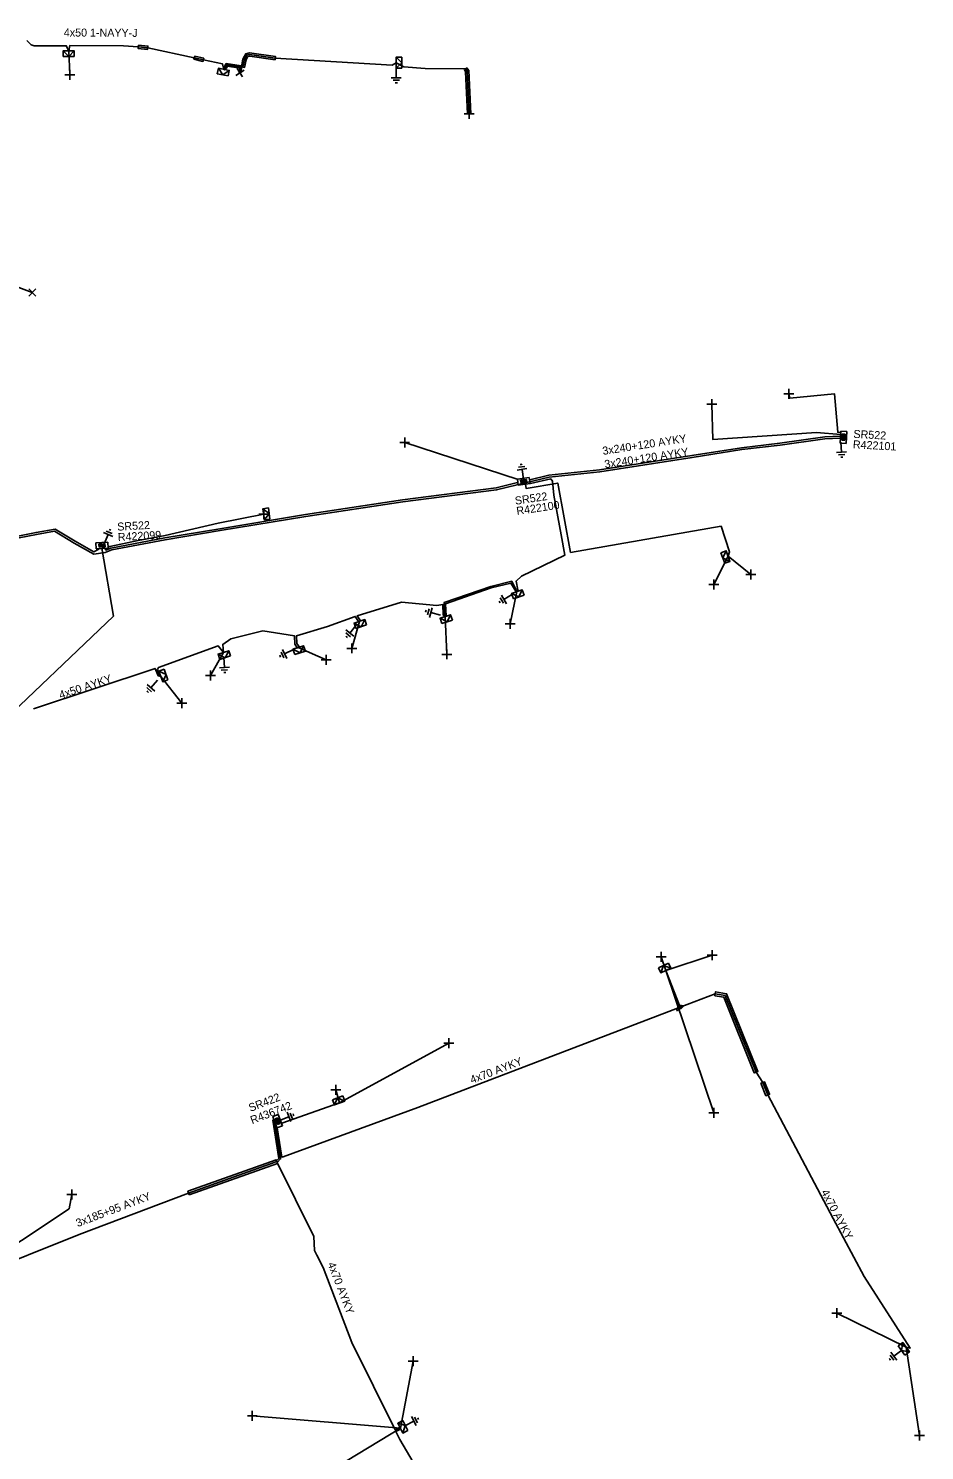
# Model space of a CAD drawing. Extents: x -540466 to -537383, y -1184038 to -1179972.
# Drawn here: x -538593.3 to -538481.3, y -1180504.7 to -1180327 of the extents above; entities that cross this region are included whole.
import ezdxf

# ---------------------------------------------------------------- set-up
doc = ezdxf.new("R2010")
doc.units = 0
for name, color, linetype in [('Vrstva 1', 7, 'Continuous'), ('Vrstva 14', 7, 'Continuous'), ('Vrstva 15', 7, 'Continuous'), ('Vrstva 19', 7, 'Continuous'), ('Vrstva 20', 7, 'Continuous'), ('Vrstva 28', 7, 'Continuous'), ('Vrstva 29', 7, 'Continuous'), ('Vrstva 30', 7, 'Continuous'), ('Vrstva 31', 7, 'Continuous'), ('Vrstva 34', 7, 'Continuous'), ('Vrstva 4', 7, 'Continuous'), ('Vrstva 5', 7, 'Continuous'), ('Vrstva 52', 7, 'Continuous'), ('Vrstva 59', 7, 'Continuous'), ('Vrstva 6', 7, 'Continuous'), ('Vrstva 8', 7, 'Continuous'), ('Vrstva 9', 7, 'Continuous')]:
    doc.layers.add(name, color=color, linetype=linetype)

# ---------------------------------------------------------------- blocks, each defined once
blk = doc.blocks.new('NN880')
at = {"layer": 'Vrstva 4'}
for points in [[(0, 0.25), (-0.5, 0)], [(0, 0.18), (-0.37, 0)], [(0, 0.12), (-0.25, 0)], [(0, 0.06), (-0.12, 0)], [(0.5, 0), (0, 0.25)], [(0.38, 0), (0, 0.18)], [(0.25, 0), (0, 0.12)], [(0.13, 0), (0, 0.06)], [(-0.57, -0.13), (-0.44, -0.13)], [(-0.5, 0), (0, -0.25)], [(-0.5, -0.13), (-0.5, -0.33)], [(-0.37, 0), (0, -0.19)], [(-0.25, 0), (0, -0.13)], [(-0.12, 0), (0, -0.06)], [(0, -0.25), (0.5, 0)], [(0, -0.19), (0.38, 0)], [(0, -0.13), (0.25, 0)], [(0, -0.06), (0.13, 0)]]:
    blk.add_lwpolyline(points, dxfattribs=at)
blk = doc.blocks.new('NN800')
at = {"layer": 'Vrstva 1'}
for points in [[(-0.44, 0.44), (0.44, -0.44)], [(-0.44, -0.44), (0.44, 0.44)]]:
    blk.add_lwpolyline(points, dxfattribs=at)
blk = doc.blocks.new('NN620')
at = {"layer": 'Vrstva 8'}
for points in [[(0.75, 0), (-0.75, 0)], [(-0.75, 0), (-0.75, -0.75)], [(0.75, -0.75), (0.75, 0)], [(-0.75, -0.75), (0.75, -0.75)], [(0.37, -0.18), (-0.38, -0.18)], [(-0.38, -0.18), (-0.38, -0.56)], [(-0.38, -0.56), (0.37, -0.56)], [(0.32, -0.23), (-0.33, -0.23)], [(-0.33, -0.23), (-0.33, -0.51)], [(-0.33, -0.51), (0.32, -0.51)], [(0.27, -0.27), (-0.28, -0.27)], [(-0.28, -0.27), (-0.28, -0.46)], [(-0.28, -0.46), (0.27, -0.46)], [(0.23, -0.32), (-0.23, -0.32)], [(-0.23, -0.32), (-0.23, -0.42)], [(-0.23, -0.42), (0.23, -0.42)], [(-0.19, -0.37), (0.19, -0.37)], [(0.23, -0.42), (0.23, -0.32)], [(0.27, -0.46), (0.27, -0.27)], [(0.32, -0.51), (0.32, -0.23)], [(0.37, -0.56), (0.37, -0.18)]]:
    blk.add_lwpolyline(points, dxfattribs=at)
blk = doc.blocks.new('NN630')
at = {"layer": 'Vrstva 9'}
for points in [[(0, -0.7), (-0.7, 0)], [(-0.7, -0.7), (-0.7, 0), (0.7, 0), (0.7, -0.7)], [(-0.7, -0.7), (0.7, -0.7)], [(0, -0.7), (0.7, 0)]]:
    blk.add_lwpolyline(points, dxfattribs=at)
blk = doc.blocks.new('NN810')
at = {"layer": 'Vrstva 14'}
for points in [[(0, -0.64), (0, -1.89)], [(0.63, -1.89), (-0.62, -1.89)], [(0.39, -2.2), (-0.4, -2.2)], [(0, -2.52), (-0.12, -2.52)], [(0.14, -2.52), (0, -2.52)]]:
    blk.add_lwpolyline(points, dxfattribs=at)

msp = doc.modelspace()

# ---------------------------------------------------------------- linework, layer by layer
at = {"layer": 'Vrstva 20'}
for points in [[(-538579.54, -1180329.08), (-538578.36, -1180329.2), (-538578.4, -1180329.6), (-538579.58, -1180329.48)], [(-538572.51, -1180330.45), (-538571.38, -1180330.72), (-538571.48, -1180331.1), (-538572.61, -1180330.83)], [(-538566.68, -1180331.78), (-538566.5, -1180330.81), (-538566.1, -1180330.89), (-538566.28, -1180331.86)], [(-538562.47, -1180330.9), (-538565.64, -1180330.44), (-538565.87, -1180330.5), (-538566.13, -1180330.95), (-538566.47, -1180330.75), (-538566.13, -1180330.14), (-538565.66, -1180330.04), (-538562.41, -1180330.5)], [(-538568.93, -1180332.02), (-538568.74, -1180331.88), (-538568.51, -1180331.49), (-538566.64, -1180331.78), (-538566.76, -1180332.54), (-538566.96, -1180332.5), (-538566.87, -1180331.94), (-538568.41, -1180331.71), (-538568.59, -1180332.01), (-538568.81, -1180332.18)], [(-538538.5, -1180331.92), (-538538.26, -1180332.25), (-538538.03, -1180337.65), (-538538.43, -1180337.67), (-538538.66, -1180332.39), (-538538.82, -1180332.14)], [(-538507.52, -1180447.88), (-538507.44, -1180447.38), (-538506.07, -1180447.62), (-538502.15, -1180457.34), (-538502.61, -1180457.52), (-538506.43, -1180448.06)], [(-538501.78, -1180458.82), (-538501.32, -1180458.64), (-538500.7, -1180460.19), (-538501.16, -1180460.37)], [(-538573.2, -1180472.78), (-538573.36, -1180472.31), (-538562.33, -1180468.38), (-538562.17, -1180468.85)]]:
    msp.add_lwpolyline(points, close=True, dxfattribs=at)
at = {"layer": 'Vrstva 5'}
for points in [[(-538547.33, -1180331.27), (-538547.85, -1180331.59), (-538562.44, -1180330.7), (-538565.65, -1180330.24), (-538566, -1180330.32), (-538566.3, -1180330.85), (-538566.48, -1180331.82), (-538566.72, -1180331.66), (-538568.56, -1180331.38), (-538568.84, -1180331.84), (-538568.87, -1180332.1), (-538569.03, -1180331.42), (-538571.43, -1180330.91), (-538572.56, -1180330.64), (-538578.38, -1180329.4), (-538579.56, -1180329.28), (-538581.42, -1180329.17), (-538588.11, -1180329.13), (-538588.25, -1180329.79), (-538588.55, -1180329.16), (-538592.56, -1180329.15), (-538592.94, -1180329.05), (-538593.5, -1180328.48)], [(-538597.71, -1180391.29), (-538592.29, -1180390.22), (-538590.02, -1180389.83), (-538587.58, -1180391.3), (-538585.09, -1180392.69), (-538583.7, -1180392.48), (-538582.86, -1180392.16), (-538576.2, -1180390.89), (-538569.33, -1180389.75), (-538558.62, -1180387.98), (-538546.51, -1180386.15), (-538534.8, -1180384.66), (-538532.23, -1180384.01), (-538528.21, -1180383.06), (-538521.89, -1180382.39), (-538510.38, -1180380.62), (-538504.15, -1180379.63), (-538499.36, -1180379.05), (-538493.78, -1180378.28), (-538491.85, -1180378.21)], [(-538530.65, -1180383.4), (-538528.27, -1180382.82), (-538521.93, -1180382.15), (-538510.42, -1180380.38), (-538504.19, -1180379.39), (-538499.4, -1180378.81), (-538493.8, -1180378.03), (-538491.84, -1180377.96)], [(-538583.71, -1180391.98), (-538583.6, -1180392.18), (-538582.99, -1180391.94), (-538576.24, -1180390.65), (-538569.37, -1180389.51), (-538558.66, -1180387.74), (-538546.55, -1180385.91), (-538534.84, -1180384.42), (-538532.17, -1180383.73)], [(-538530.58, -1180383.84), (-538528.04, -1180383.28), (-538527.82, -1180383.56), (-538527.66, -1180385.31), (-538526.72, -1180390.29), (-538526.29, -1180392.82), (-538531.7, -1180395.44), (-538532.37, -1180396.06), (-538532.16, -1180397.15), (-538532.25, -1180397.37)], [(-538649.52, -1180414.37), (-538649.51, -1180414.16), (-538647.33, -1180412.89), (-538636.58, -1180408.31), (-538629.06, -1180405.1), (-538623.11, -1180403.35), (-538609.13, -1180398.97), (-538608.72, -1180398.76), (-538604.94, -1180397.29), (-538601.73, -1180395.88), (-538601.04, -1180395.24), (-538599.66, -1180391.66), (-538597.77, -1180391.05), (-538592.33, -1180389.98), (-538589.96, -1180389.57), (-538587.46, -1180391.08), (-538585.09, -1180392.41), (-538584.5, -1180392.06), (-538584.5, -1180392.03)], [(-538532.25, -1180397.37), (-538532.91, -1180396.08), (-538535.52, -1180396.72), (-538541.36, -1180398.75), (-538541.29, -1180400.3), (-538541.2, -1180400.48)], [(-538532.25, -1180397.37), (-538532.36, -1180397.39), (-538533.01, -1180396.31), (-538535.46, -1180396.91), (-538541.16, -1180398.89), (-538541.09, -1180400.44), (-538541.2, -1180400.48)], [(-538541.2, -1180400.48), (-538541.46, -1180400.3), (-538541.53, -1180398.97), (-538542.26, -1180399.09), (-538546.67, -1180398.68), (-538552.21, -1180400.39), (-538551.79, -1180401.04), (-538551.93, -1180401.09), (-538552.03, -1180401.12), (-538552.45, -1180400.47), (-538555.94, -1180401.72), (-538559.79, -1180402.89), (-538559.76, -1180403.87), (-538559.43, -1180404.31), (-538559.57, -1180404.35), (-538559.65, -1180404.43), (-538560, -1180403.95), (-538560.04, -1180402.91), (-538563.98, -1180402.26), (-538567.99, -1180403.28), (-538569, -1180403.97), (-538568.92, -1180404.97)], [(-538568.92, -1180404.97), (-538569.58, -1180404.14), (-538577.03, -1180406.85), (-538577.17, -1180407.12), (-538576.92, -1180407.83), (-538576.74, -1180407.97), (-538577.07, -1180407.91), (-538577.45, -1180406.96), (-538592.65, -1180412.02)], [(-538562.19, -1180464.38), (-538561.62, -1180468.07), (-538561.45, -1180468.01), (-538544.65, -1180461.84), (-538511.86, -1180449.3), (-538507.48, -1180447.63), (-538506.25, -1180447.84), (-538502.38, -1180457.43), (-538501.55, -1180458.73), (-538500.93, -1180460.28), (-538492.74, -1180475.73), (-538488.88, -1180482.98), (-538483.15, -1180491.93), (-538483.64, -1180491.8)], [(-538634.34, -1180452.9), (-538634.68, -1180456.56), (-538636.16, -1180460.34), (-538632.67, -1180474.23), (-538628.31, -1180489.07), (-538625.96, -1180492.23), (-538612.41, -1180487.38), (-538600.06, -1180482.95), (-538600.2, -1180482.57), (-538600.15, -1180482.42), (-538600.01, -1180482.5), (-538599.87, -1180482.88), (-538586.94, -1180477.71), (-538573.28, -1180472.55), (-538562.45, -1180468.69), (-538562, -1180468.2), (-538562.74, -1180463.44), (-538562.61, -1180463.39)], [(-538532.61, -1180525.85), (-538532.67, -1180526.55), (-538537.55, -1180519.21), (-538546.87, -1180503.33), (-538547.37, -1180502.32), (-538546.9, -1180502.07), (-538546.82, -1180501.92), (-538546.99, -1180501.9), (-538547.45, -1180502.14), (-538552.87, -1180491.21), (-538556.48, -1180481.86), (-538557.26, -1180480.3), (-538557.55, -1180479.73), (-538557.63, -1180477.98), (-538562.2, -1180468.72), (-538561.79, -1180468.27), (-538562.5, -1180463.69)]]:
    msp.add_lwpolyline(points, dxfattribs=at)
at = {"layer": 'Vrstva 52'}
for points in [[(-538568.87, -1180332.1), (-538568.66, -1180331.95), (-538568.46, -1180331.6), (-538566.76, -1180331.86), (-538566.86, -1180332.52)], [(-538547.33, -1180331.27), (-538546.39, -1180331.78), (-538543.73, -1180332.01), (-538538.66, -1180332.03), (-538538.46, -1180332.32), (-538538.23, -1180337.66)], [(-538491.77, -1180377.49), (-538492.18, -1180377.45), (-538492.57, -1180372.66), (-538498.16, -1180373.19), (-538498.28, -1180372.66)], [(-538491.8, -1180377.74), (-538494.83, -1180377.47), (-538507.77, -1180378.37), (-538507.9, -1180373.96)], [(-538531.2, -1180383.93), (-538531.11, -1180384.47), (-538527.15, -1180383.8), (-538525.55, -1180392.48), (-538506.75, -1180389.2), (-538505.72, -1180392.4), (-538505.88, -1180392.93)], [(-538583.3, -1180391.83), (-538583.12, -1180391.73), (-538579.56, -1180390.97), (-538576.18, -1180390.35), (-538569.57, -1180388.82), (-538563.89, -1180387.7)], [(-538584.1, -1180391.94), (-538582.65, -1180400.42), (-538597.97, -1180415)], [(-538511.86, -1180449.3), (-538513.67, -1180444.72)], [(-538561.64, -1180463.82), (-538554.42, -1180461.28)]]:
    msp.add_lwpolyline(points, dxfattribs=at)
at = {"layer": 'Vrstva 59'}
for points in [[(-538588.25, -1180329.79), (-538588.11, -1180332.8)], [(-538595.81, -1180358.87), (-538592.81, -1180359.99)], [(-538532.12, -1180383.38), (-538546.28, -1180378.73)], [(-538505.88, -1180392.93), (-538507.67, -1180396.49)], [(-538505.88, -1180392.93), (-538503.04, -1180395.25)], [(-538532.25, -1180397.37), (-538533.1, -1180401.4)], [(-538551.93, -1180401.09), (-538552.89, -1180404.46)], [(-538541.2, -1180400.48), (-538541, -1180405.21)], [(-538568.92, -1180404.97), (-538570.52, -1180407.86)], [(-538559.57, -1180404.35), (-538556.08, -1180405.91)], [(-538576.74, -1180407.97), (-538574.13, -1180411.32)], [(-538513.67, -1180444.72), (-538507.87, -1180442.82)], [(-538513.67, -1180444.72), (-538514.24, -1180443.03)], [(-538513.67, -1180444.72), (-538507.66, -1180462.5)], [(-538554.42, -1180461.28), (-538540.77, -1180453.82)], [(-538554.42, -1180461.28), (-538554.89, -1180459.62)], [(-538600.15, -1180482.42), (-538588.2, -1180474.51), (-538587.86, -1180472.73)], [(-538483.64, -1180491.8), (-538492.29, -1180487.53)], [(-538483.64, -1180491.8), (-538481.96, -1180502.85)], [(-538546.82, -1180501.92), (-538545.21, -1180493.54)], [(-538546.82, -1180501.92), (-538565.31, -1180500.39)], [(-538546.82, -1180501.92), (-538560.34, -1180510.15)]]:
    msp.add_lwpolyline(points, dxfattribs=at)

# ---------------------------------------------------------------- block references
at = {"layer": 'Vrstva 15'}
msp.add_blockref('NN810', (-538547.33, -1180331.27), dxfattribs=at)
for p, rotation in [((-538491.82, -1180378.05), 3.168583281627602), ((-538531.35, -1180383.96), -171.8472528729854), ((-538584.07, -1180391.98), 156.8016750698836), ((-538532.25, -1180397.37), -59.13570829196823), ((-538541.2, -1180400.48), -105.27226663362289), ((-538551.93, -1180401.09), -39.507675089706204), ((-538568.92, -1180404.97), 3.541352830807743), ((-538559.57, -1180404.35), -64.41150275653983), ((-538576.74, -1180407.97), -40.99742779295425), ((-538562.5, -1180463.69), 111.03249718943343), ((-538483.64, -1180491.8), -53.60530824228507), ((-538546.82, -1180501.92), 117.71850268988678)]:
    msp.add_blockref('NN810', p, dxfattribs=dict(at, rotation=rotation))
at = {"layer": 'Vrstva 19', "rotation": 20.921272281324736}
msp.add_blockref('NN880', (-538511.86, -1180449.3), dxfattribs=at)
at = {"layer": 'Vrstva 28'}
for p, rotation in [((-538491.82, -1180378.05), 86.8795027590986), ((-538531.35, -1180383.96), -171.48295556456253), ((-538584.07, -1180391.98), -176.8314165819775), ((-538562.5, -1180463.69), 111.03249723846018)]:
    msp.add_blockref('NN620', p, dxfattribs=dict(at, rotation=rotation))
at = {"layer": 'Vrstva 31'}
msp.add_blockref('NN630', (-538588.25, -1180329.79), dxfattribs=at)
for p, rotation in [((-538547.33, -1180331.27), 90), ((-538568.87, -1180332.1), -11.503107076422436), ((-538563.89, -1180387.7), 97.38559168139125), ((-538505.88, -1180392.93), -70.38281950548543), ((-538532.25, -1180397.37), 18.162849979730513), ((-538551.93, -1180401.09), 18.162849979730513), ((-538541.2, -1180400.48), 18.162849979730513), ((-538568.92, -1180404.97), 18.162849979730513), ((-538559.57, -1180404.35), 18.162849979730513), ((-538576.74, -1180407.97), 109.61752498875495), ((-538513.66, -1180444.72), -155.14573887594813), ((-538554.41, -1180461.28), -159.39593335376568), ((-538483.64, -1180491.8), -53.60530837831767), ((-538546.82, -1180501.92), 117.71850275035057)]:
    msp.add_blockref('NN630', p, dxfattribs=dict(at, rotation=rotation))
at = {"layer": 'Vrstva 34'}
for p, rotation in [((-538588.11, -1180332.8), 45), ((-538566.86, -1180332.52), -12.161075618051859), ((-538538.23, -1180337.66), 45), ((-538507.9, -1180373.96), 44.99999995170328), ((-538498.28, -1180372.66), 45), ((-538546.28, -1180378.73), 44.99999995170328), ((-538563.89, -1180387.7), 45.00000009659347), ((-538503.04, -1180395.25), 45), ((-538507.67, -1180396.49), 45), ((-538533.1, -1180401.4), 45), ((-538556.08, -1180405.91), 45), ((-538552.89, -1180404.46), 45), ((-538541, -1180405.21), 44.99999995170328), ((-538570.52, -1180407.87), 45), ((-538574.13, -1180411.33), 45.00000009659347), ((-538514.24, -1180443.03), 45), ((-538507.87, -1180442.82), 45), ((-538540.77, -1180453.82), 45), ((-538554.89, -1180459.62), 44.99999995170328), ((-538507.66, -1180462.5), 44.99999995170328), ((-538587.86, -1180472.73), 45), ((-538492.29, -1180487.53), 45), ((-538545.21, -1180493.55), 45), ((-538565.31, -1180500.39), 45), ((-538481.96, -1180502.85), 45)]:
    msp.add_blockref('NN800', p, dxfattribs=dict(at, rotation=rotation))
msp.add_blockref('NN800', (-538592.81, -1180359.99), dxfattribs=at)

# ---------------------------------------------------------------- texts
at = {"layer": 'Vrstva 29'}
for s, rotation, p in [('R422101', 356.88, (-538490.31, -1180379.45)), ('R422100', 8.517, (-538532.24, -1180387.8)), ('R422099', 3.169, (-538582.09, -1180391.06)), ('R436742', 21.032, (-538565.33, -1180463.94))]:
    msp.add_text(s, height=1, rotation=rotation, dxfattribs=at).set_placement(p)
at = {"layer": 'Vrstva 30'}
for s, rotation, p in [('SR522', 356.88, (-538490.24, -1180378.15)), ('SR522', 8.517, (-538532.43, -1180386.52)), ('SR522', 3.169, (-538582.16, -1180389.76)), ('SR422', 21.032, (-538565.54, -1180462.4))]:
    msp.add_text(s, height=1, rotation=rotation, dxfattribs=at).set_placement(p)
at = {"layer": 'Vrstva 6'}
for s, rotation, p in [('4x50 1-NAYY-J', 359.657, (-538588.86, -1180327.99)), ('3x240+120 AYKY', 8.744, (-538521.49, -1180380.29)), ('3x240+120 AYKY', 8.741, (-538521.24, -1180381.96)), ('4x50 AYKY', 18.445, (-538589.27, -1180410.81)), ('4x70 AYKY', 20.921, (-538537.88, -1180458.89)), ('3x185+95 AYKY', 20.694, (-538587.13, -1180476.8)), ('4x70 AYKY', 297.928, (-538494.29, -1180472.41)), ('4x70 AYKY', 291.111, (-538555.93, -1180481.39))]:
    msp.add_text(s, height=1, rotation=rotation, dxfattribs=at).set_placement(p)

doc.saveas('drawing.dxf')
